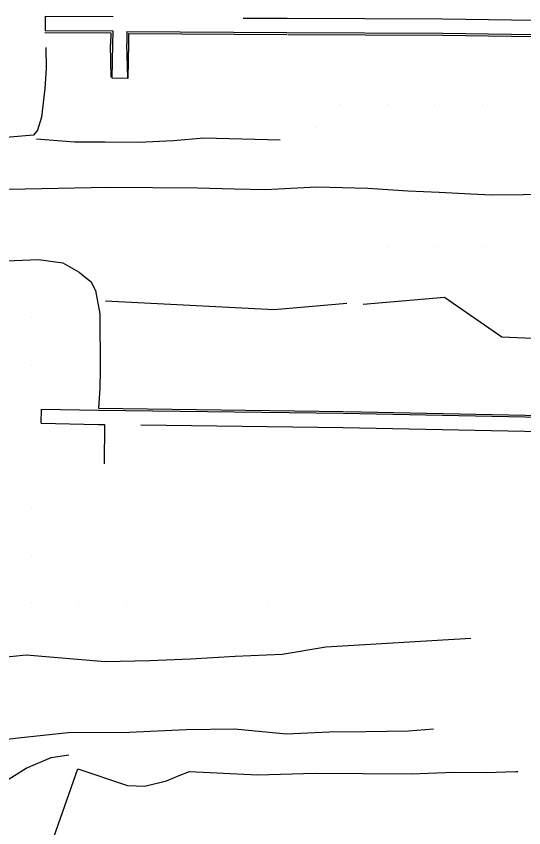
# Model space of a CAD drawing. Extents: x 1762120 to 1766775, y 709485 to 712965.
# Drawn here: x 1764011.9 to 1764118.7, y 711857.8 to 712028.6 of the extents above; entities that cross this region are included whole.
import ezdxf

# ---------------------------------------------------------------- set-up
doc = ezdxf.new("R2010")
doc.units = 0
doc.layers.add('Exist DTM QL2 LIDAR Elevation Point', color=7, linetype='Continuous')
doc.layers.add('PH Exist DTM Breakline', color=7, linetype='Continuous')

msp = doc.modelspace()

# ---------------------------------------------------------------- linework, layer by layer
at = {"layer": 'Exist DTM QL2 LIDAR Elevation Point'}
for p, q in [((1764079.99, 712010.09), (1764079.99, 712010.09)), ((1764090, 712010.09), (1764090, 712010.09)), ((1764100, 712010.09), (1764100, 712010.09)), ((1764110, 712010.09), (1764110, 712010.09)), ((1764074.99, 712005.09), (1764074.99, 712005.09)), ((1764090, 711980.09), (1764090, 711980.09)), ((1764100, 711980.09), (1764100, 711980.09)), ((1764110, 711980.09), (1764110, 711980.09)), ((1764014.99, 711965.09), (1764014.99, 711965.09)), ((1764014.99, 711955.09), (1764014.99, 711955.09)), ((1764014.99, 711925.08), (1764014.99, 711925.08)), ((1764014.99, 711915.08), (1764014.99, 711915.08)), ((1764014.99, 711905.08), (1764014.99, 711905.08)), ((1764024.99, 711905.08), (1764024.99, 711905.08)), ((1764034.99, 711905.08), (1764034.99, 711905.08)), ((1764044.99, 711905.08), (1764044.99, 711905.08)), ((1764054.99, 711905.08), (1764054.99, 711905.08)), ((1764064.99, 711905.08), (1764064.99, 711905.08))]:
    msp.add_line(p, q, dxfattribs=at)
at = {"layer": 'PH Exist DTM Breakline'}
for p, q in [((1764017.94, 712028.62), (1764017.93, 712025.62)), ((1764032.24, 712025.55), (1764032.16, 712022.63)), ((1764035.18, 712025.4), (1764035.16, 712022.88)), ((1764035.43, 712015.54), (1764035.57, 712022.88)), ((1764031.84, 712015.76), (1764031.75, 712022.64)), ((1764029.45, 711950.28), (1764029.17, 711946.09)), ((1764017.12, 711942.92), (1764017.19, 711945.92)), ((1764017.19, 711945.92), (1764029.16, 711945.67)), ((1764029.17, 711946.09), (1764080.76, 711945.43)), ((1764029.16, 711945.67), (1764080.75, 711945.02)), ((1764017.12, 711942.92), (1764029.1, 711942.67)), ((1764029.12, 711942.67), (1764030.45, 711942.65)), ((1764030.45, 711942.65), (1764030.36, 711934.35)), ((1764038.12, 711942.56), (1764080.72, 711942.02))]:
    msp.add_line(p, q, dxfattribs=at)
for points in [[(1764017.94, 712028.62), (1764032.28, 712028.55)], [(1764059.64, 712028.24), (1764068.88, 712028.18)], [(1764068.88, 712028.18), (1764101.61, 712028.08), (1764140.44, 712027.48), (1764220.47, 712026.49)], [(1764017.92, 712025.21), (1764031.82, 712025.13), (1764031.75, 712022.64)], [(1764017.93, 712025.62), (1764032.24, 712025.55)], [(1764035.18, 712025.4), (1764068.86, 712025.18)], [(1764035.57, 712022.88), (1764035.59, 712024.98), (1764068.85, 712024.76)], [(1764068.86, 712025.18), (1764101.59, 712025.08), (1764140.42, 712024.48), (1764203.73, 712023.7)], [(1764069.04, 712024.76), (1764101.58, 712024.66), (1764140.42, 712024.06), (1764203.73, 712023.28)], [(1764032.16, 712022.63), (1764031.99, 712015.66), (1764035.35, 712015.59), (1764035.16, 712022.88)], [(1764018.11, 712022.03), (1764018.2, 712017.62), (1764017.89, 712013.44), (1764017.17, 712007.36), (1764016.35, 712004.64), (1764015.52, 712003.6), (1764010.54, 712003.19), (1764002.88, 712002.87), (1763995.9, 712002.43), (1763992.6, 712001.93), (1763979.23, 712001.54), (1763972.61, 712001.43)], [(1764067.44, 712002.55), (1764051.38, 712002.96), (1764044.98, 712002.4), (1764037.65, 712002.02), (1764030.6, 712002.12), (1764024.11, 712002.08), (1764016.12, 712002.74)], [(1763952.02, 711987.62), (1763962.08, 711987.2), (1763968, 711986.81), (1763970.06, 711986.68), (1763985.02, 711989.5), (1763993.62, 711990.4), (1764010.22, 711992.24), (1764031.17, 711992.63), (1764050.03, 711992.49), (1764057.8, 711992.27), (1764064.38, 711992.14), (1764075.06, 711992.73)], [(1764075.06, 711992.73), (1764085.93, 711992.44), (1764094.29, 711991.85), (1764100.91, 711991.58), (1764107.61, 711991.21), (1764111.92, 711991.04), (1764125.41, 711991.15), (1764143.73, 711991.53), (1764159.79, 711991.12), (1764172.85, 711991.33)], [(1763976.74, 711976.03), (1763983.66, 711976.25), (1763989.68, 711976.56), (1763995.41, 711976.87), (1764004.74, 711977.06), (1764011.47, 711977.19), (1764016.58, 711977.4), (1764021.7, 711976.69), (1764025.12, 711974.75), (1764026.39, 711973.7), (1764027.61, 711972.8), (1764028.55, 711970.87), (1764029.5, 711965.97), (1764029.55, 711954.2), (1764029.45, 711950.28)], [(1764030.67, 711968.7), (1764066.2, 711966.86), (1764081.5, 711968.21)], [(1764084.91, 711967.97), (1764102.02, 711969.44), (1764114.13, 711961.09), (1764143, 711959.84), (1764157.83, 711960.05)], [(1764080.75, 711945.02), (1764132.84, 711943.97), (1764151.04, 711943.7), (1764157.94, 711943.61)], [(1764080.95, 711945.43), (1764132.85, 711944.38), (1764151.05, 711944.11), (1764157.94, 711944.03)], [(1764080.72, 711942.02), (1764132.74, 711940.97), (1764150.96, 711940.7), (1764157.9, 711940.61)], [(1764107.6, 711897.63), (1764077.07, 711895.79), (1764067.88, 711894.23), (1764057.94, 711893.81), (1764048.54, 711893.26), (1764040.01, 711892.93), (1764030.59, 711892.69), (1764013.95, 711894.12), (1763994.75, 711892.13), (1763988.87, 711890.28), (1763982.69, 711887.16), (1763980.02, 711883.44), (1763978.68, 711881.07), (1763977.48, 711876.4), (1763975.68, 711873.87), (1763973.57, 711873.16)], [(1764002.42, 711875.52), (1764012.26, 711876.68), (1764022.78, 711877.79), (1764035.67, 711877.89), (1764047.65, 711878.42), (1764057.82, 711878.56), (1764068.74, 711877.55), (1764077.74, 711877.96), (1764085.48, 711878.02), (1764094.49, 711878.15), (1764099.7, 711878.55)], [(1763984.34, 711831.17), (1763981.7, 711837.2), (1763980.98, 711844.28), (1763980.4, 711851.42), (1763981.17, 711862.79), (1763982.29, 711865.28), (1763988.45, 711866.66), (1763993.29, 711866.94), (1764000.16, 711865.77), (1764003.53, 711865.22), (1764009.06, 711867.23), (1764013.97, 711870.31), (1764019.23, 711872.55), (1764022.95, 711873.12)], [(1764025.04, 711832.73), (1764013.59, 711836.52), (1764019.37, 711854.6), (1764024.81, 711870.14), (1764035.33, 711866.62), (1764038.92, 711866.52), (1764043.52, 711867.62), (1764046.18, 711868.73), (1764048.36, 711869.58), (1764062.69, 711868.92), (1764074.84, 711869.23), (1764095.05, 711869.09)], [(1764095.05, 711869.09), (1764104.02, 711869.48), (1764110.83, 711869.41), (1764117.08, 711869.63), (1764117.45, 711869.63)]]:
    msp.add_lwpolyline(points, dxfattribs=at)

doc.saveas('drawing.dxf')
